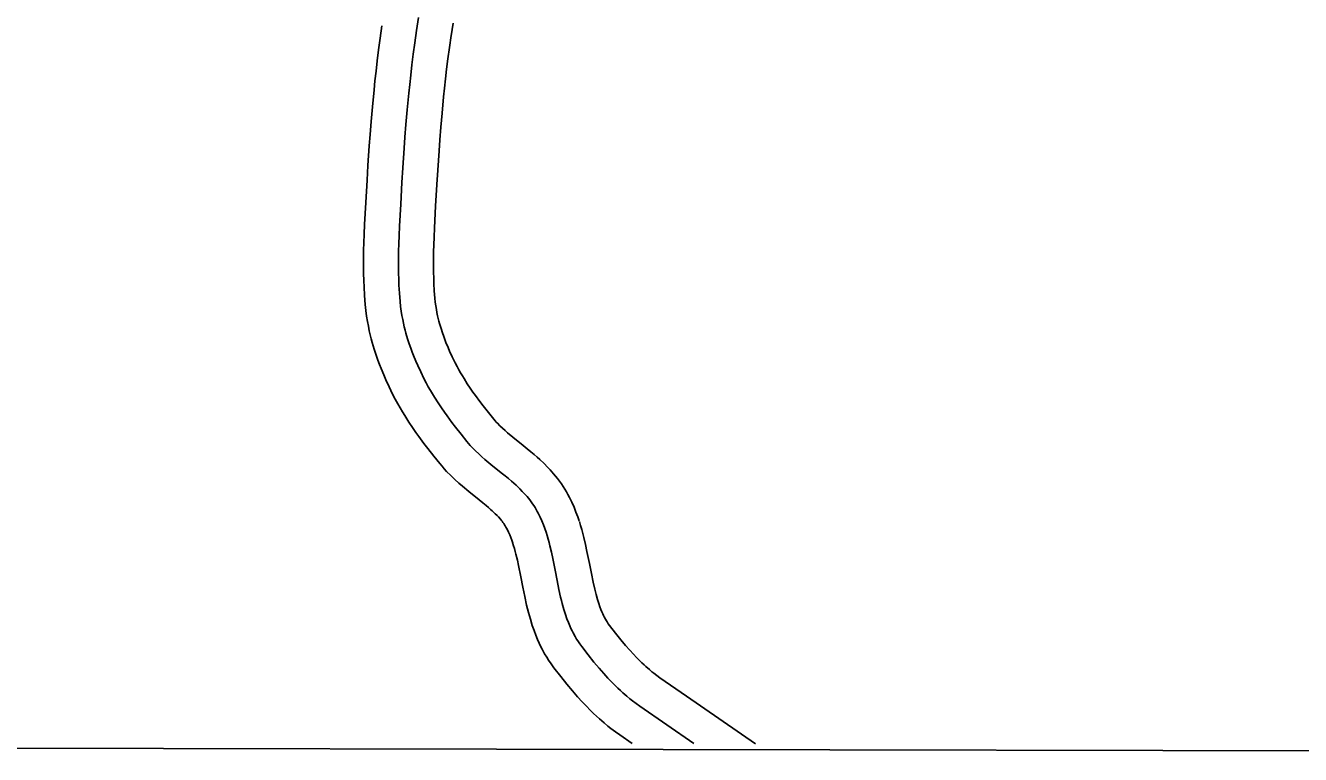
# Model space of a CAD drawing. Extents: x 3192986 to 3230865, y 867483 to 892886.
# Drawn here: x 3227148 to 3227695, y 872862 to 873174 of the extents above; entities that cross this region are included whole.
import ezdxf

# ---------------------------------------------------------------- set-up
doc = ezdxf.new("R2010")
doc.units = 0
for name, color, linetype in [('V-GRID-FRAM', 7, 'Continuous'), ('V-ROAD-CNTR', 7, 'Continuous'), ('V-SITE-VEGE', 7, 'Continuous')]:
    doc.layers.add(name, color=color, linetype=linetype)

msp = doc.modelspace()

# ---------------------------------------------------------------- linework, layer by layer
at = {"layer": 'V-GRID-FRAM'}
msp.add_lwpolyline([(3197228.98, 891108.84), (3228580.58, 891049.56), (3228554.13, 872861.57), (3197186.66, 872920.88)], dxfattribs=at)
at = {"layer": 'V-ROAD-CNTR'}
for points in [[(3227300.61, 873174.15), (3227299.85, 873168.85), (3227299.18, 873163.81), (3227298.6, 873159.09), (3227298.09, 873154.67), (3227297.63, 873150.53), (3227297.23, 873146.63), (3227296.54, 873139.39), (3227295.99, 873133.04), (3227295.55, 873127.49), (3227295.19, 873122.63), (3227294.62, 873114.19), (3227294.23, 873107.84), (3227293.69, 873098.36), (3227293.2, 873088.88), (3227293, 873084.74), (3227292.87, 873081.06), (3227292.79, 873077.82), (3227292.74, 873074.97), (3227292.73, 873072.43), (3227292.76, 873068.06), (3227292.85, 873064.72), (3227292.95, 873062.17), (3227293.16, 873058.4), (3227293.46, 873054.56), (3227293.73, 873051.99), (3227294.06, 873049.58), (3227294.42, 873047.33), (3227294.81, 873045.24), (3227295.22, 873043.3), (3227295.64, 873041.5), (3227296.06, 873039.82), (3227296.5, 873038.21), (3227297.33, 873035.38), (3227298.14, 873032.88), (3227298.9, 873030.72), (3227299.59, 873028.84), (3227300.24, 873027.17), (3227301.38, 873024.41), (3227302.31, 873022.27), (3227303.72, 873019.2), (3227305.22, 873016.14), (3227306.33, 873013.99), (3227307.41, 873012), (3227308.44, 873010.18), (3227309.43, 873008.51), (3227310.39, 873006.93), (3227312.16, 873004.16), (3227313.76, 873001.76), (3227315.19, 872999.71), (3227316.47, 872997.93), (3227318.66, 872994.97), (3227320.36, 872992.75), (3227322.88, 872989.55), (3227325.47, 872986.34), (3227326.41, 872985.21), (3227327.38, 872984.1), (3227328.39, 872983.01), (3227330.2, 872981.16), (3227331.95, 872979.49), (3227333.58, 872978.01), (3227335.13, 872976.66), (3227337.86, 872974.39), (3227342.4, 872970.75), (3227343.99, 872969.47), (3227345.29, 872968.39), (3227346.38, 872967.47), (3227347.28, 872966.69), (3227347.98, 872966.05), (3227349.25, 872964.85), (3227350.09, 872964.01), (3227350.62, 872963.44), (3227351.51, 872962.44), (3227351.84, 872962.04), (3227352.18, 872961.61), (3227352.54, 872961.12), (3227352.89, 872960.63), (3227353.22, 872960.14), (3227353.54, 872959.64), (3227353.84, 872959.13), (3227354.13, 872958.62), (3227354.38, 872958.15), (3227354.96, 872956.97), (3227355.46, 872955.85), (3227355.93, 872954.7), (3227356.37, 872953.52), (3227356.83, 872952.16)], [(3227316.32, 873177.6), (3227315.46, 873172.03)], [(3227331.13, 873175.22), (3227330.28, 873169.74)], [(3227315.46, 873172.03), (3227314.71, 873166.8), (3227314.06, 873161.9), (3227313.49, 873157.3), (3227312.99, 873152.99), (3227312.55, 873148.94), (3227312.16, 873145.15), (3227311.48, 873138.03), (3227310.94, 873131.8), (3227310.51, 873126.35), (3227310.16, 873121.58), (3227309.59, 873113.22), (3227309.21, 873106.95), (3227308.67, 873097.54), (3227308.18, 873088.13), (3227307.99, 873084.11), (3227307.86, 873080.59), (3227307.78, 873077.51), (3227307.74, 873074.81), (3227307.73, 873072.45), (3227307.76, 873068.32), (3227307.84, 873065.22), (3227307.93, 873062.89), (3227308.13, 873059.41), (3227308.4, 873055.93), (3227308.63, 873053.78), (3227308.9, 873051.77), (3227309.2, 873049.91), (3227309.53, 873048.17), (3227309.87, 873046.54), (3227310.22, 873045.02), (3227310.58, 873043.61), (3227310.93, 873042.28), (3227311.66, 873039.82), (3227312.36, 873037.67), (3227313.01, 873035.8), (3227313.62, 873034.16), (3227314.17, 873032.74), (3227315.19, 873030.26), (3227316, 873028.41), (3227317.27, 873025.64), (3227318.62, 873022.88), (3227319.59, 873021), (3227320.52, 873019.28), (3227321.42, 873017.69), (3227322.29, 873016.22), (3227323.12, 873014.87), (3227324.71, 873012.36), (3227326.15, 873010.22), (3227327.44, 873008.37), (3227328.59, 873006.77), (3227330.64, 873004), (3227332.21, 873001.94), (3227334.62, 872998.89), (3227337.07, 872995.85), (3227337.81, 872994.96), (3227338.54, 872994.13), (3227339.27, 872993.33), (3227340.74, 872991.83), (3227342.16, 872990.47), (3227343.53, 872989.23), (3227344.84, 872988.09), (3227347.35, 872986.01), (3227351.81, 872982.43), (3227353.48, 872981.08), (3227354.92, 872979.89), (3227356.16, 872978.84), (3227357.23, 872977.9), (3227358.16, 872977.07), (3227359.73, 872975.58), (3227360.87, 872974.43), (3227361.7, 872973.55), (3227362.91, 872972.19), (3227363.49, 872971.49), (3227364.05, 872970.78), (3227364.67, 872969.95), (3227365.25, 872969.13), (3227365.81, 872968.3), (3227366.33, 872967.48), (3227366.82, 872966.65), (3227367.28, 872965.83), (3227367.72, 872965.01), (3227368.53, 872963.36), (3227369.26, 872961.73), (3227369.91, 872960.13), (3227370.5, 872958.55), (3227371.03, 872956.99)], [(3227330.31, 873169.91), (3227329.57, 873164.75), (3227328.94, 873159.99), (3227328.38, 873155.51), (3227327.9, 873151.31), (3227327.46, 873147.36), (3227327.08, 873143.67), (3227326.42, 873136.68), (3227325.89, 873130.57), (3227325.47, 873125.21), (3227325.12, 873120.52), (3227324.56, 873112.25), (3227324.18, 873106.06), (3227323.65, 873096.73), (3227323.16, 873087.39), (3227322.98, 873083.49), (3227322.86, 873080.12), (3227322.78, 873077.2), (3227322.74, 873074.65), (3227322.73, 873072.47), (3227322.76, 873068.57), (3227322.83, 873065.71), (3227322.92, 873063.62), (3227323.1, 873060.42), (3227323.34, 873057.3), (3227323.52, 873055.56), (3227323.74, 873053.97), (3227323.98, 873052.48), (3227324.24, 873051.09), (3227324.52, 873049.78), (3227324.8, 873048.55), (3227325.09, 873047.39), (3227325.37, 873046.36), (3227325.99, 873044.25), (3227326.57, 873042.45), (3227327.13, 873040.87), (3227327.64, 873039.49), (3227328.1, 873038.31), (3227329, 873036.11), (3227329.69, 873034.54), (3227330.83, 873032.07), (3227332.03, 873029.61), (3227332.85, 873028.02), (3227333.64, 873026.56), (3227334.41, 873025.2), (3227335.15, 873023.94), (3227335.85, 873022.81), (3227337.27, 873020.57), (3227338.54, 873018.68), (3227339.69, 873017.02), (3227340.71, 873015.61), (3227342.62, 873013.03), (3227344.06, 873011.14), (3227346.35, 873008.23), (3227348.66, 873005.36), (3227349.2, 873004.72), (3227349.7, 873004.15), (3227350.16, 873003.66), (3227351.28, 873002.51), (3227352.38, 873001.46), (3227353.48, 873000.46), (3227354.56, 872999.53), (3227356.85, 872997.62), (3227361.22, 872994.11), (3227362.97, 872992.7), (3227364.54, 872991.4), (3227365.95, 872990.21), (3227367.19, 872989.12), (3227368.33, 872988.09), (3227370.21, 872986.32), (3227371.66, 872984.86), (3227372.78, 872983.66), (3227374.3, 872981.95), (3227375.14, 872980.94), (3227375.93, 872979.94), (3227376.8, 872978.79), (3227377.62, 872977.63), (3227378.39, 872976.47), (3227379.12, 872975.31), (3227379.8, 872974.17), (3227380.44, 872973.04), (3227381.06, 872971.86), (3227382.11, 872969.75), (3227383.06, 872967.62), (3227383.9, 872965.56), (3227384.64, 872963.57), (3227385.23, 872961.82)], [(3227385.34, 872961.48), (3227385.87, 872959.81), (3227386.38, 872958.04), (3227386.85, 872956.34), (3227387.28, 872954.66), (3227388, 872951.59), (3227388.62, 872948.69), (3227389.65, 872943.53), (3227390.5, 872939.16), (3227391.24, 872935.54), (3227391.93, 872932.48), (3227392.22, 872931.27), (3227392.5, 872930.17), (3227393.1, 872928.05), (3227393.63, 872926.33), (3227394.12, 872924.91), (3227394.58, 872923.72), (3227394.98, 872922.73), (3227395.35, 872921.9), (3227395.69, 872921.2), (3227395.95, 872920.68), (3227396.54, 872919.59), (3227396.95, 872918.89), (3227397.23, 872918.45), (3227397.75, 872917.67), (3227398.33, 872916.88), (3227400.89, 872913.59), (3227403.19, 872910.73), (3227405.21, 872908.32), (3227406.98, 872906.29), (3227408.55, 872904.57), (3227409.92, 872903.12), (3227411.13, 872901.9), (3227412.19, 872900.86), (3227413.13, 872899.98), (3227413.92, 872899.27), (3227415.42, 872897.96), (3227416.51, 872897.06), (3227417.29, 872896.44), (3227418.56, 872895.47), (3227419.91, 872894.51), (3227431.38, 872886.57), (3227460.85, 872866.18)], [(3227371.03, 872956.99), (3227371.51, 872955.46), (3227371.94, 872953.97), (3227372.34, 872952.51), (3227372.71, 872951.08), (3227373.37, 872948.29), (3227373.94, 872945.64), (3227374.94, 872940.63), (3227375.79, 872936.23), (3227376.57, 872932.4), (3227377.32, 872929.07), (3227377.67, 872927.63), (3227378.01, 872926.29), (3227378.71, 872923.79), (3227379.38, 872921.65), (3227380.02, 872919.8), (3227380.63, 872918.2), (3227381.19, 872916.82), (3227381.72, 872915.64), (3227382.21, 872914.61), (3227382.65, 872913.73), (3227383.48, 872912.2), (3227384.14, 872911.08), (3227384.66, 872910.25), (3227385.49, 872909.03), (3227386.36, 872907.84), (3227389.12, 872904.29), (3227391.59, 872901.22), (3227393.8, 872898.57), (3227395.79, 872896.3), (3227397.56, 872894.35), (3227399.15, 872892.69), (3227400.56, 872891.26), (3227401.82, 872890.03), (3227402.94, 872888.98), (3227403.93, 872888.07), (3227405.7, 872886.53), (3227407.06, 872885.4), (3227408.09, 872884.58), (3227409.67, 872883.39), (3227411.28, 872882.24), (3227422.85, 872874.23), (3227434.41, 872866.23)], [(3227356.72, 872952.5), (3227357.15, 872951.12), (3227357.51, 872949.9), (3227357.84, 872948.68), (3227358.14, 872947.5), (3227358.73, 872944.98), (3227359.25, 872942.59), (3227360.22, 872937.73), (3227361.08, 872933.3), (3227361.91, 872929.26), (3227362.71, 872925.66), (3227363.12, 872923.99), (3227363.53, 872922.4), (3227364.32, 872919.54), (3227365.13, 872916.96), (3227365.92, 872914.68), (3227366.68, 872912.68), (3227367.4, 872910.92), (3227368.09, 872909.37), (3227368.73, 872908.03), (3227369.36, 872906.77), (3227370.43, 872904.81), (3227371.34, 872903.27), (3227372.1, 872902.05), (3227373.22, 872900.39), (3227374.39, 872898.8), (3227377.35, 872894.99), (3227379.99, 872891.7), (3227382.4, 872888.83), (3227384.59, 872886.32), (3227386.58, 872884.14), (3227388.37, 872882.25), (3227389.99, 872880.61), (3227391.45, 872879.19), (3227392.75, 872877.97), (3227393.95, 872876.87), (3227395.99, 872875.1), (3227397.61, 872873.75), (3227398.9, 872872.73), (3227400.78, 872871.3), (3227402.66, 872869.96), (3227407.98, 872866.28)]]:
    msp.add_lwpolyline(points, dxfattribs=at)
at = {"layer": 'V-SITE-VEGE'}
msp.add_line((3228554.13, 872861.57), (3225344.06, 872867.64), dxfattribs=at)

doc.saveas('drawing.dxf')
